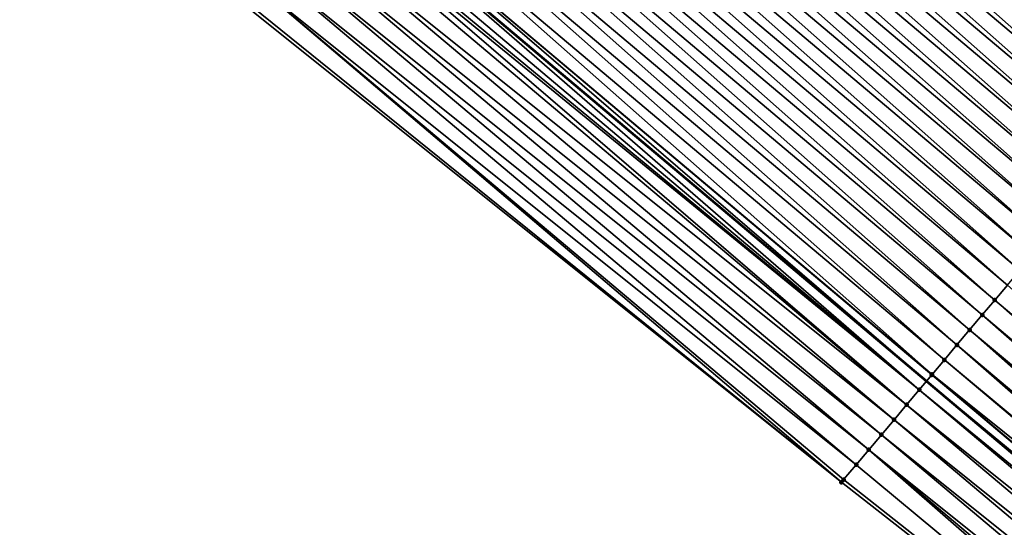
# Model space of a CAD drawing. Header units: feet. Extents: x 2007189 to 2022806, y 818621 to 837694.
# Tile 336 of 656: x 2015578 to 2015603, y 820089 to 820102. Entities that reach past the tile are written whole.
import ezdxf

# ---------------------------------------------------------------- set-up
doc = ezdxf.new("R2010")
doc.units = ezdxf.units.FT
doc.header["$MEASUREMENT"] = 0
for name, color, linetype, lineweight in [('EP_Travel Lane', 172, 'Continuous', 53), ('Road Shots', 141, 'Continuous', 100), ('Road X-Section', 40, 'Continuous', 13)]:
    doc.layers.add(name, color=color, linetype=linetype, lineweight=lineweight)
doc.layers.add('I-77-MM17-21_SB-Surface-Border', color=7, linetype='Continuous')
doc.layers.add('I-77-MM17-21_SB-Surface-TIN', color=7, linetype='Continuous')

msp = doc.modelspace()

# ---------------------------------------------------------------- linework, layer by layer
at = {"layer": 'EP_Travel Lane'}
msp.add_polyline3d([(2015373.59463393, 820288.674517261, 255.097414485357), (2015388.679794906, 820275.0320144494, 255.1113229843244), (2015403.670622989, 820261.7927349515, 255.0589505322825), (2015418.661331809, 820248.5535607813, 255.1276994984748), (2015433.814420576, 820235.3225645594, 255.1719085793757), (2015448.958717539, 820222.2591423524, 255.1719629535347), (2015464.102815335, 820209.1958919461, 255.2725838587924), (2015479.301225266, 820196.1397685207, 255.3186618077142), (2015494.472375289, 820183.1077814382, 255.3854157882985), (2015509.673187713, 820170.093450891, 255.4526870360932), (2015524.887808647, 820157.1123071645, 255.5289592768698), (2015540.102447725, 820144.1311479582, 255.6002777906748), (2015555.367828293, 820131.1649169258, 255.7163127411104), (2015570.611160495, 820118.2181429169, 255.8655700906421), (2015585.913922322, 820105.2753950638, 256.0268994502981), (2015601.211586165, 820092.39342011, 256.2181326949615), (2015616.509401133, 820079.5113178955, 256.3905773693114), (2015631.817988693, 820066.6224757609, 256.5883754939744)], dxfattribs=at)
at = {"layer": 'I-77-MM17-21_SB-Surface-Border', "color": 3, "linetype": 'Continuous', "lineweight": -3}
msp.add_polyline3d([(2015630.369082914, 820064.8965031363, 256.533861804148), (2015614.798969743, 820077.4792248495, 256.3346439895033), (2015599.036003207, 820089.8090822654, 256.1704173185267), (2015583.408536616, 820102.2996266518, 255.9925528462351), (2015567.832109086, 820114.9462092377, 255.8715773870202), (2015552.133932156, 820127.3577438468, 255.7442981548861), (2015536.689731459, 820140.1372102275, 255.6446325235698), (2015521.458703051, 820153.0990086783, 255.5492514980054), (2015506.253118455, 820166.0907158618, 255.4712598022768), (2015491.042118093, 820179.1021394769, 255.3966017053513)], dxfattribs=at)
at = {"layer": 'I-77-MM17-21_SB-Surface-TIN', "color": 128, "linetype": 'Continuous', "lineweight": -3}
for points in [[(2015608.75324081, 820101.3474829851, 256.1055565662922), (2015593.777782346, 820114.611797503, 255.8967356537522), (2015593.455710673, 820114.2293453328, 255.8977095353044)], [(2015608.75324081, 820101.3474829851, 256.1055565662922), (2015609.075308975, 820101.7299380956, 256.105017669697), (2015593.777782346, 820114.611797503, 255.8967356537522)], [(2015608.431159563, 820100.9650386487, 256.1077064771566), (2015593.455710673, 820114.2293453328, 255.8977095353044), (2015593.133626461, 820113.846903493, 255.9002277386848)], [(2015608.431159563, 820100.9650386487, 256.1077064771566), (2015608.75324081, 820101.3474829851, 256.1055565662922), (2015593.455710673, 820114.2293453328, 255.8977095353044)], [(2015608.109064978, 820100.5826055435, 256.1115138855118), (2015593.133626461, 820113.846903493, 255.9002277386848), (2015592.811519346, 820113.464480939, 255.9055921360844)], [(2015608.109064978, 820100.5826055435, 256.1115138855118), (2015608.431159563, 820100.9650386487, 256.1077064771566), (2015593.133626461, 820113.846903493, 255.9002277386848)], [(2015607.786963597, 820100.2001781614, 256.1161658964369), (2015592.811519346, 820113.464480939, 255.9055921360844), (2015592.489407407, 820113.0820624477, 255.911556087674)], [(2015607.786963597, 820100.2001781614, 256.1161658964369), (2015608.109064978, 820100.5826055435, 256.1115138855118), (2015592.811519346, 820113.464480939, 255.9055921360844)], [(2015607.464853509, 820099.8177581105, 256.1218998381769), (2015592.489407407, 820113.0820624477, 255.911556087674), (2015592.167297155, 820112.6996425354, 255.9173103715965)], [(2015607.464853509, 820099.8177581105, 256.1218998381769), (2015607.786963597, 820100.2001781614, 256.1161658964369), (2015592.489407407, 820113.0820624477, 255.911556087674)], [(2015607.142740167, 820099.4353408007, 256.1280383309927), (2015592.167297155, 820112.6996425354, 255.9173103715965), (2015591.845184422, 820112.3172247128, 255.9233730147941)], [(2015607.142740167, 820099.4353408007, 256.1280383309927), (2015607.464853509, 820099.8177581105, 256.1218998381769), (2015592.167297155, 820112.6996425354, 255.9173103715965)], [(2015606.820624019, 820099.0529258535, 256.1345254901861), (2015591.845184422, 820112.3172247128, 255.9233730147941), (2015591.523067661, 820111.9348102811, 255.9299361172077)], [(2015606.820624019, 820099.0529258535, 256.1345254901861), (2015607.142740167, 820099.4353408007, 256.1280383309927), (2015591.845184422, 820112.3172247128, 255.9233730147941)], [(2015606.498507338, 820098.6705113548, 256.1410788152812), (2015591.523067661, 820111.9348102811, 255.9299361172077), (2015591.20094776, 820111.5523984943, 255.9368895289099)], [(2015606.498507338, 820098.6705113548, 256.1410788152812), (2015606.820624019, 820099.0529258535, 256.1345254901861), (2015591.523067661, 820111.9348102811, 255.9299361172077)], [(2015606.176384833, 820098.2881017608, 256.1483559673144), (2015591.20094776, 820111.5523984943, 255.9368895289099), (2015590.878833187, 820111.1699822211, 255.9431808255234)], [(2015606.176384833, 820098.2881017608, 256.1483559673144), (2015606.498507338, 820098.6705113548, 256.1410788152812), (2015591.20094776, 820111.5523984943, 255.9368895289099)], [(2015605.854258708, 820097.9056952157, 256.1560830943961), (2015590.878833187, 820111.1699822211, 255.9431808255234), (2015590.556712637, 820110.7875709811, 255.9502149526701)], [(2015605.854258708, 820097.9056952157, 256.1560830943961), (2015606.176384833, 820098.2881017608, 256.1483559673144), (2015590.878833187, 820111.1699822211, 255.9431808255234)], [(2015605.532134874, 820097.5232867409, 256.1635254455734), (2015590.556712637, 820110.7875709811, 255.9502149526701), (2015590.234586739, 820110.4051642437, 255.9579135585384)], [(2015605.532134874, 820097.5232867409, 256.1635254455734), (2015605.854258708, 820097.9056952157, 256.1560830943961), (2015590.556712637, 820110.7875709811, 255.9502149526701)], [(2015605.210012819, 820097.1408767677, 256.1707466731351), (2015590.234586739, 820110.4051642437, 255.9579135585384), (2015589.912458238, 820110.0227596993, 255.9659358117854)], [(2015605.210012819, 820097.1408767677, 256.1707466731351), (2015605.532134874, 820097.5232867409, 256.1635254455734), (2015590.234586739, 820110.4051642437, 255.9579135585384)], [(2015604.887903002, 820096.7584564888, 256.17644698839), (2015589.912458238, 820110.0227596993, 255.9659358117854), (2015589.590338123, 820109.6403480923, 255.9729157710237)], [(2015604.887903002, 820096.7584564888, 256.17644698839), (2015605.210012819, 820097.1408767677, 256.1707466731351), (2015589.912458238, 820110.0227596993, 255.9659358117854)], [(2015604.56580184, 820096.3760289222, 256.1810717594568), (2015589.590338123, 820109.6403480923, 255.9729157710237), (2015589.268227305, 820109.257928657, 255.9787404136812)], [(2015604.56580184, 820096.3760289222, 256.1810717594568), (2015604.887903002, 820096.7584564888, 256.17644698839), (2015589.590338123, 820109.6403480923, 255.9729157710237)], [(2015604.243703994, 820095.9935985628, 256.1852843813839), (2015589.268227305, 820109.257928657, 255.9787404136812), (2015588.946122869, 820108.8755038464, 255.9837717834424)], [(2015604.243703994, 820095.9935985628, 256.1852843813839), (2015604.56580184, 820096.3760289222, 256.1810717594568), (2015589.268227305, 820109.257928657, 255.9787404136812)], [(2015603.921612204, 820095.611163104, 256.1887444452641), (2015588.946122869, 820108.8755038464, 255.9837717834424), (2015588.62402341, 820108.4930748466, 255.9881849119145)], [(2015603.921612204, 820095.611163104, 256.1887444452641), (2015604.243703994, 820095.9935985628, 256.1852843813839), (2015588.946122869, 820108.8755038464, 255.9837717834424)], [(2015603.599521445, 820095.2287267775, 256.1920764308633), (2015588.62402341, 820108.4930748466, 255.9881849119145), (2015588.301924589, 820108.1106453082, 255.992518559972)], [(2015603.599521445, 820095.2287267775, 256.1920764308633), (2015603.921612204, 820095.611163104, 256.1887444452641), (2015588.62402341, 820108.4930748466, 255.9881849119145)], [(2015603.277425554, 820094.8462947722, 256.1960461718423), (2015588.301924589, 820108.1106453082, 255.992518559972), (2015587.979822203, 820107.7282187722, 255.9972952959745)], [(2015603.277425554, 820094.8462947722, 256.1960461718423), (2015603.599521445, 820095.2287267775, 256.1920764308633), (2015588.301924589, 820108.1106453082, 255.992518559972)], [(2015602.95532647, 820094.4638654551, 256.2004126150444), (2015587.979822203, 820107.7282187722, 255.9972952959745), (2015587.657715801, 820107.3457956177, 256.0025710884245)], [(2015602.95532647, 820094.4638654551, 256.2004126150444), (2015603.277425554, 820094.8462947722, 256.1960461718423), (2015587.979822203, 820107.7282187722, 255.9972952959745)], [(2015602.633221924, 820094.0814407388, 256.2054580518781), (2015587.657715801, 820107.3457956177, 256.0025710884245), (2015587.335609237, 820106.9633726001, 256.00786708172)], [(2015602.633221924, 820094.0814407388, 256.2054580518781), (2015602.95532647, 820094.4638654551, 256.2004126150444), (2015587.657715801, 820107.3457956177, 256.0025710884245)], [(2015602.311117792, 820093.6990156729, 256.2104519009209), (2015587.335609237, 820106.9633726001, 256.00786708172), (2015587.013508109, 820106.5809450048, 256.0124874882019)], [(2015602.311117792, 820093.6990156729, 256.2104519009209), (2015602.633221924, 820094.0814407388, 256.2054580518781), (2015587.335609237, 820106.9633726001, 256.00786708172)], [(2015601.98902281, 820093.3165829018, 256.2143085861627), (2015587.013508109, 820106.5809450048, 256.0124874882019), (2015586.691412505, 820106.1985127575, 256.0164213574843)], [(2015601.98902281, 820093.3165829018, 256.2143085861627), (2015602.311117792, 820093.6990156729, 256.2104519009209), (2015587.013508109, 820106.5809450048, 256.0124874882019)], [(2015601.6669354, 820092.9341437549, 256.2172243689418), (2015586.691412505, 820106.1985127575, 256.0164213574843), (2015586.369313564, 820105.8160833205, 256.020769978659)], [(2015601.6669354, 820092.9341437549, 256.2172243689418), (2015601.98902281, 820093.3165829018, 256.2143085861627), (2015586.691412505, 820106.1985127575, 256.0164213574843)], [(2015601.352757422, 820092.5610737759, 256.2187024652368), (2015586.369313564, 820105.8160833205, 256.020769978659), (2015586.047210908, 820105.4336570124, 256.0255803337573)], [(2015601.352757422, 820092.5610737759, 256.2187024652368), (2015601.6669354, 820092.9341437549, 256.2172243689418), (2015586.369313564, 820105.8160833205, 256.020769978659)], [(2015586.047210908, 820105.4336570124, 256.0255803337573), (2015585.913922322, 820105.2753950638, 256.0268994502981), (2015601.211586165, 820092.39342011, 256.2181326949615)], [(2015601.344859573, 820092.5516948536, 256.2187006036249), (2015586.047210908, 820105.4336570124, 256.0255803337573), (2015601.211586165, 820092.39342011, 256.2181326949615)], [(2015601.344859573, 820092.5516948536, 256.2187006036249), (2015601.352757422, 820092.5610737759, 256.2187024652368), (2015586.047210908, 820105.4336570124, 256.0255803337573)], [(2015601.022806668, 820092.1692266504, 256.2173282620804), (2015585.913922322, 820105.2753950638, 256.0268994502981), (2015585.725121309, 820105.0512197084, 256.0287679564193)], [(2015601.022806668, 820092.1692266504, 256.2173282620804), (2015601.211586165, 820092.39342011, 256.2181326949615), (2015585.913922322, 820105.2753950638, 256.0268994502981)], [(2015600.700780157, 820091.7867362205, 256.2126757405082), (2015585.534171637, 820104.8244670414, 256.0290612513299), (2015585.403061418, 820104.6687573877, 256.0282636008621)], [(2015601.022806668, 820092.1692266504, 256.2173282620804), (2015585.596743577, 820104.8987737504, 256.0291214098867), (2015585.534171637, 820104.8244670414, 256.0290612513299)], [(2015600.700780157, 820091.7867362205, 256.2126757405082), (2015601.022806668, 820092.1692266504, 256.2173282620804), (2015585.534171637, 820104.8244670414, 256.0290612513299)], [(2015601.022806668, 820092.1692266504, 256.2173282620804), (2015585.725121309, 820105.0512197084, 256.0287679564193), (2015585.596743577, 820104.8987737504, 256.0291214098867)], [(2015600.700780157, 820091.7867362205, 256.2126757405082), (2015585.403061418, 820104.6687573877, 256.0282636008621), (2015585.08104236, 820104.2862606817, 256.0226847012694)], [(2015600.378774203, 820091.4042284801, 256.205468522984), (2015585.08104236, 820104.2862606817, 256.0226847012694), (2015584.759041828, 820103.9037483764, 256.0148036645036)], [(2015600.378774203, 820091.4042284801, 256.205468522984), (2015600.700780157, 820091.7867362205, 256.2126757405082), (2015585.08104236, 820104.2862606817, 256.0226847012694)], [(2015600.056778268, 820091.021712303, 256.197016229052), (2015584.759041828, 820103.9037483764, 256.0148036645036), (2015584.437039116, 820103.5212379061, 256.0071933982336)], [(2015600.056778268, 820091.021712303, 256.197016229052), (2015600.378774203, 820091.4042284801, 256.205468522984), (2015584.759041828, 820103.9037483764, 256.0148036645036)], [(2015599.734784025, 820090.6391947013, 256.1883536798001), (2015584.437039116, 820103.5212379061, 256.0071933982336), (2015584.11502243, 820103.1387392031, 256.0013197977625)], [(2015599.734784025, 820090.6391947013, 256.1883536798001), (2015600.056778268, 820091.021712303, 256.197016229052), (2015584.437039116, 820103.5212379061, 256.0071933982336)], [(2015599.412786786, 820090.2566796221, 256.1800634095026), (2015584.11502243, 820103.1387392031, 256.0013197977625), (2015583.792993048, 820102.7562511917, 255.9970240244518)], [(2015599.412786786, 820090.2566796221, 256.1800634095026), (2015599.734784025, 820090.6391947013, 256.1883536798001), (2015584.11502243, 820103.1387392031, 256.0013197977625)], [(2015599.036003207, 820089.8090822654, 256.1704173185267), (2015583.792993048, 820102.7562511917, 255.9970240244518), (2015583.470959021, 820102.3737670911, 255.993305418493)], [(2015599.036003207, 820089.8090822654, 256.1704173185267), (2015599.090788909, 820089.8741650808, 256.1718525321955), (2015583.792993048, 820102.7562511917, 255.9970240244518)], [(2015599.090788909, 820089.8741650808, 256.1718525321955), (2015599.412786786, 820090.2566796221, 256.1800634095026), (2015583.792993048, 820102.7562511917, 255.9970240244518)], [(2015599.036003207, 820089.8090822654, 256.1704173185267), (2015583.470959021, 820102.3737670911, 255.993305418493), (2015583.408536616, 820102.2996266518, 255.9925528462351)], [(2015618.253054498, 820081.5818364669, 256.3836639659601), (2015603.277425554, 820094.8462947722, 256.1960461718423), (2015602.95532647, 820094.4638654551, 256.2004126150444)], [(2015617.930955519, 820081.1994070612, 256.3880171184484), (2015602.95532647, 820094.4638654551, 256.2004126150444), (2015602.633221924, 820094.0814407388, 256.2054580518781)], [(2015617.930955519, 820081.1994070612, 256.3880171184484), (2015618.253054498, 820081.5818364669, 256.3836639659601), (2015602.95532647, 820094.4638654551, 256.2004126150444)], [(2015617.67801415, 820080.8990800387, 256.3909015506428), (2015602.633221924, 820094.0814407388, 256.2054580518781), (2015602.311117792, 820093.6990156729, 256.2104519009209)], [(2015617.67801415, 820080.8990800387, 256.3909015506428), (2015617.930955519, 820081.1994070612, 256.3880171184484), (2015602.633221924, 820094.0814407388, 256.2054580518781)], [(2015617.286782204, 820080.4345275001, 256.3936611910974), (2015602.311117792, 820093.6990156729, 256.2104519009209), (2015601.98902281, 820093.3165829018, 256.2143085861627)], [(2015617.286782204, 820080.4345275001, 256.3936611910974), (2015617.608863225, 820080.8169720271, 256.3915396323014), (2015602.311117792, 820093.6990156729, 256.2104519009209)], [(2015617.608863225, 820080.8169720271, 256.3915396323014), (2015617.67801415, 820080.8990800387, 256.3909015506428), (2015602.311117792, 820093.6990156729, 256.2104519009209)], [(2015617.039747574, 820080.1411792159, 256.3943620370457), (2015601.98902281, 820093.3165829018, 256.2143085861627), (2015601.6669354, 820092.9341437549, 256.2172243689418)], [(2015617.039747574, 820080.1411792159, 256.3943620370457), (2015617.286782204, 820080.4345275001, 256.3936611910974), (2015601.98902281, 820093.3165829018, 256.2143085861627)], [(2015616.964713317, 820080.0520727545, 256.394274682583), (2015601.6669354, 820092.9341437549, 256.2172243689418), (2015601.352757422, 820092.5610737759, 256.2187024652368)], [(2015616.964713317, 820080.0520727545, 256.394274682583), (2015617.039747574, 820080.1411792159, 256.3943620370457), (2015601.6669354, 820092.9341437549, 256.2172243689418)], [(2015616.64266379, 820079.6696017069, 256.3924823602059), (2015601.344859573, 820092.5516948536, 256.2187006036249), (2015601.211586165, 820092.39342011, 256.2181326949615)], [(2015616.64266379, 820079.6696017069, 256.3924823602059), (2015601.352757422, 820092.5610737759, 256.2187024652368), (2015601.344859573, 820092.5516948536, 256.2187006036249)], [(2015616.64266379, 820079.6696017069, 256.3924823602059), (2015616.964713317, 820080.0520727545, 256.394274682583), (2015601.352757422, 820092.5610737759, 256.2187024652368)], [(2015601.022806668, 820092.1692266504, 256.2173282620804), (2015616.509401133, 820079.5113178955, 256.3905773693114), (2015601.211586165, 820092.39342011, 256.2181326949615)], [(2015616.64266379, 820079.6696017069, 256.3924823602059), (2015601.211586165, 820092.39342011, 256.2181326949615), (2015616.509401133, 820079.5113178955, 256.3905773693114)], [(2015616.320636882, 820079.2871116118, 256.3878789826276), (2015601.022806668, 820092.1692266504, 256.2173282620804), (2015600.700780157, 820091.7867362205, 256.2126757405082)], [(2015616.320636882, 820079.2871116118, 256.3878789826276), (2015616.509401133, 820079.5113178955, 256.3905773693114), (2015601.022806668, 820092.1692266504, 256.2173282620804)], [(2015615.998631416, 820078.9046034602, 256.3806108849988), (2015600.700780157, 820091.7867362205, 256.2126757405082), (2015600.378774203, 820091.4042284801, 256.205468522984)], [(2015615.998631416, 820078.9046034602, 256.3806108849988), (2015616.320636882, 820079.2871116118, 256.3878789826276), (2015600.700780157, 820091.7867362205, 256.2126757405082)], [(2015615.6766485, 820078.5220763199, 256.3705404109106), (2015600.378774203, 820091.4042284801, 256.205468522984), (2015600.056778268, 820091.021712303, 256.197016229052)], [(2015615.6766485, 820078.5220763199, 256.3705404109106), (2015615.998631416, 820078.9046034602, 256.3806108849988), (2015600.378774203, 820091.4042284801, 256.205468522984)], [(2015615.354684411, 820078.1395333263, 256.3581302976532), (2015600.056778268, 820091.021712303, 256.197016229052), (2015599.734784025, 820090.6391947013, 256.1883536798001)], [(2015615.354684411, 820078.1395333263, 256.3581302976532), (2015615.6766485, 820078.5220763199, 256.3705404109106), (2015600.056778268, 820091.021712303, 256.197016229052)], [(2015614.798969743, 820077.4792248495, 256.3346439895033), (2015599.734784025, 820090.6391947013, 256.1883536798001), (2015599.412786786, 820090.2566796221, 256.1800634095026)], [(2015614.798969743, 820077.4792248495, 256.3346439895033), (2015615.032729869, 820077.756982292, 256.3445335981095), (2015599.734784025, 820090.6391947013, 256.1883536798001)], [(2015615.032729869, 820077.756982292, 256.3445335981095), (2015615.354684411, 820078.1395333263, 256.3581302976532), (2015599.734784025, 820090.6391947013, 256.1883536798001)], [(2015614.798969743, 820077.4792248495, 256.3346439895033), (2015599.412786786, 820090.2566796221, 256.1800634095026), (2015599.090788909, 820089.8741650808, 256.1718525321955)], [(2015614.798969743, 820077.4792248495, 256.3346439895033), (2015599.090788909, 820089.8741650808, 256.1718525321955), (2015599.036003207, 820089.8090822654, 256.1704173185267)]]:
    msp.add_3dface(points, dxfattribs=at)
at = {"layer": 'Road Shots', "lineweight": 100}
for p in [(2015602.95532647, 820094.4638654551, 256.2004126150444), (2015602.633221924, 820094.0814407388, 256.2054580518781), (2015602.311117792, 820093.6990156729, 256.2104519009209), (2015601.98902281, 820093.3165829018, 256.2143085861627), (2015601.6669354, 820092.9341437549, 256.2172243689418), (2015601.344859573, 820092.5516948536, 256.2187006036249), (2015601.352757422, 820092.5610737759, 256.2187024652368), (2015601.022806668, 820092.1692266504, 256.2173282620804), (2015600.700780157, 820091.7867362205, 256.2126757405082), (2015600.378774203, 820091.4042284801, 256.205468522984), (2015600.056778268, 820091.021712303, 256.197016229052), (2015599.734784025, 820090.6391947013, 256.1883536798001), (2015599.412786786, 820090.2566796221, 256.1800634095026), (2015599.036003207, 820089.8090822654, 256.1704173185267), (2015599.090788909, 820089.8741650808, 256.1718525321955)]:
    msp.add_point(p, dxfattribs=at)
at = {"layer": 'Road X-Section', "extrusion": (0.7648754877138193, -0.6440922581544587, 0.01051909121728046), "elevation": 1013471.493357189, "flags": 128}
msp.add_lwpolyline([(1925634.450665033, -10405.49035790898), (1925633.950665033, -10405.46932818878), (1925633.450665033, -10405.44915643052), (1925632.950665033, -10405.43011587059), (1925632.450665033, -10405.4134744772), (1925631.950665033, -10405.39899802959), (1925631.450665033, -10405.38610018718), (1925630.950665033, -10405.37558269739), (1925630.450665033, -10405.36718908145), (1925629.950665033, -10405.36071561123), (1925629.450665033, -10405.35492189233), (1925628.950665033, -10405.34892658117), (1925628.450665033, -10405.34376145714), (1925627.950665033, -10405.33973538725), (1925627.450665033, -10405.33671409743), (1925626.950665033, -10405.33293718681), (1925626.450665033, -10405.32784697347), (1925625.950665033, -10405.32155583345), (1925625.450665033, -10405.31503776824), (1925624.950665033, -10405.30818053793), (1925624.450665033, -10405.30232333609), (1925623.950665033, -10405.29663764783), (1925623.450665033, -10405.29219218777), (1925622.950665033, -10405.28701402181), (1925622.450665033, -10405.28123361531), (1925621.950665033, -10405.2757488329), (1925621.762164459, -10405.27379561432), (1925621.450665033, -10405.27151551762), (1925620.950665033, -10405.27015145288), (1925620.552640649, -10405.26982339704), (1925620.450665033, -10405.26976120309), (1925619.950665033, -10405.26922227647), (1925619.450665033, -10405.26707224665), (1925618.950665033, -10405.26326462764), (1925618.450665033, -10405.25861235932), (1925617.950665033, -10405.25287810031), (1925617.450665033, -10405.24673926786), (1925616.950665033, -10405.24025174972), (1925616.450665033, -10405.23369806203), (1925615.950665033, -10405.22642050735), (1925615.450665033, -10405.21869295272), (1925614.950665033, -10405.21125018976), (1925614.450665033, -10405.20402856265), (1925613.950665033, -10405.19832793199), (1925613.450665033, -10405.19370290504), (1925612.950665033, -10405.18949005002), (1925612.450665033, -10405.1860297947), (1925611.950665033, -10405.18269762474), (1925611.450665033, -10405.17872766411), (1925610.950665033, -10405.17436097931), (1925610.450665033, -10405.16931526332), (1925609.950665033, -10405.16432113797), (1925609.450665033, -10405.16046423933), (1925608.950665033, -10405.15754829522), (1925608.462926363, -10405.15607011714), (1925608.450665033, -10405.15607197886), (1925607.950665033, -10405.15744439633), (1925607.450665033, -10405.16209717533), (1925606.950665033, -10405.16930479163), (1925606.450665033, -10405.17775755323), (1925605.950665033, -10405.18642058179), (1925605.450665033, -10405.19471131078), (1925604.950665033, -10405.20292264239), (1925604.86559303, -10405.20435793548)], dxfattribs=at)

doc.saveas('drawing.dxf')
